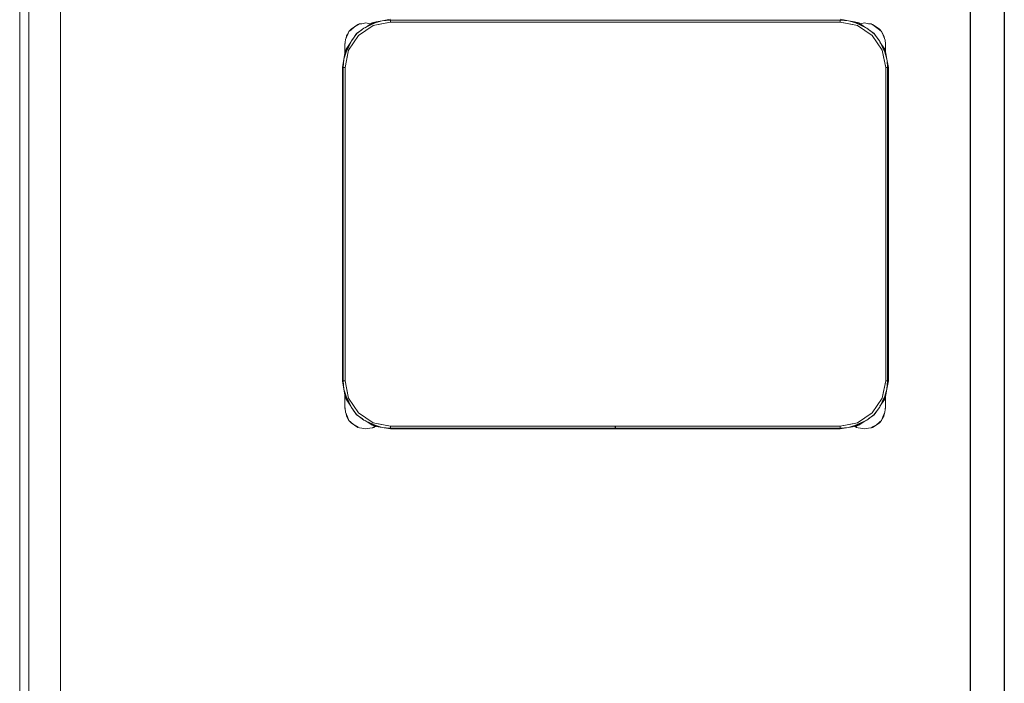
# Model space of a CAD drawing. Header units: millimetres. Extents: x -261 to 187, y -214 to 106.
# Tile 394 of 656: x -192.194 to -191.112, y -74.01 to -73.281. Entities that reach past the tile are written whole.
import ezdxf

# ---------------------------------------------------------------- set-up
doc = ezdxf.new("R2010")
doc.units = ezdxf.units.MM
doc.header["$LTSCALE"] = 0.005
doc.header["$MEASUREMENT"] = 0
for name, color, linetype, lineweight in [('AP-Condutos', 4, 'Continuous', 25), ('IFC-Elemento de mobília-Contorno', 9, 'Continuous', 5), ('IFC-Parede padrão-Contorno', 9, 'Continuous', 5), ('IFC-Viga-Contorno', 9, 'Continuous', 5)]:
    doc.layers.add(name, color=color, linetype=linetype, lineweight=lineweight)

msp = doc.modelspace()

# ---------------------------------------------------------------- linework, layer by layer
at = {"layer": 'AP-Condutos'}
for p, q in [((-191.1496, -71.6623), (-191.1496, -77.8437)), ((-191.112, -71.6623), (-191.112, -77.8437))]:
    msp.add_line(p, q, dxfattribs=at)
at = {"layer": 'IFC-Elemento de mobília-Contorno', "lineweight": 5}
for p, q in [((-191.7955, -73.2819), (-191.7863, -73.2802)), ((-191.2923, -73.2802), (-191.2832, -73.2819)), ((-191.8321, -73.2937), (-191.8297, -73.291)), ((-191.8297, -73.291), (-191.826, -73.2885)), ((-191.8297, -73.2917), (-191.8259, -73.2887)), ((-191.826, -73.2885), (-191.8223, -73.286)), ((-191.8259, -73.2887), (-191.8206, -73.2854)), ((-191.8234, -73.2959), (-191.8156, -73.2901)), ((-191.8223, -73.286), (-191.8206, -73.2854)), ((-191.8217, -73.2979), (-191.8055, -73.2871)), ((-191.8206, -73.2854), (-191.8179, -73.2851)), ((-191.8179, -73.2851), (-191.8135, -73.2842)), ((-191.8156, -73.2901), (-191.8022, -73.283)), ((-191.8156, -73.2901), (-191.8032, -73.2843)), ((-191.8144, -73.2895), (-191.8066, -73.2843)), ((-191.8136, -73.2925), (-191.8055, -73.2871)), ((-191.8135, -73.2842), (-191.8091, -73.2851)), ((-191.8091, -73.2851), (-191.808, -73.2852)), ((-191.8066, -73.2843), (-191.8022, -73.283)), ((-191.8055, -73.2871), (-191.7863, -73.2833)), ((-191.8055, -73.2871), (-191.798, -73.2856)), ((-191.8032, -73.2843), (-191.7955, -73.2819)), ((-191.8022, -73.283), (-191.7955, -73.2819)), ((-191.798, -73.2856), (-191.7863, -73.2833)), ((-191.7955, -73.2819), (-191.7863, -73.2811)), ((-191.7863, -73.2811), (-191.2923, -73.2811)), ((-191.7863, -73.2833), (-191.7863, -73.2811)), ((-191.7863, -73.2833), (-191.7863, -73.2822)), ((-191.7863, -73.2833), (-191.2923, -73.2833)), ((-191.2923, -73.2811), (-191.2832, -73.2819)), ((-191.2923, -73.2833), (-191.2923, -73.2811)), ((-191.2923, -73.2833), (-191.2923, -73.2822)), ((-191.2923, -73.2833), (-191.2806, -73.2856)), ((-191.2923, -73.2833), (-191.2732, -73.2871)), ((-191.2832, -73.2819), (-191.2754, -73.2843)), ((-191.2832, -73.2819), (-191.2764, -73.283)), ((-191.2806, -73.2856), (-191.2732, -73.2871)), ((-191.2764, -73.283), (-191.272, -73.2843)), ((-191.2764, -73.283), (-191.2752, -73.2836)), ((-191.2764, -73.283), (-191.263, -73.2901)), ((-191.2754, -73.2843), (-191.263, -73.2901)), ((-191.2732, -73.2871), (-191.257, -73.2979)), ((-191.272, -73.2843), (-191.2643, -73.2895)), ((-191.2707, -73.2852), (-191.2699, -73.2851)), ((-191.2699, -73.2851), (-191.2655, -73.2842)), ((-191.2655, -73.2842), (-191.2611, -73.2851)), ((-191.263, -73.2901), (-191.255, -73.2962)), ((-191.263, -73.2901), (-191.261, -73.2917)), ((-191.2611, -73.2851), (-191.2583, -73.2854)), ((-191.2583, -73.2854), (-191.255, -73.2876)), ((-191.2583, -73.2854), (-191.2567, -73.286)), ((-191.2567, -73.286), (-191.2529, -73.2885)), ((-191.255, -73.2876), (-191.249, -73.2917)), ((-191.2529, -73.2885), (-191.2492, -73.291)), ((-191.2492, -73.291), (-191.2468, -73.2937)), ((-191.8358, -73.3025), (-191.8336, -73.2972)), ((-191.8352, -73.3011), (-191.8347, -73.2984)), ((-191.8347, -73.2984), (-191.833, -73.2959)), ((-191.8336, -73.2972), (-191.8321, -73.2937)), ((-191.8325, -73.3141), (-191.8217, -73.2979)), ((-191.8321, -73.2937), (-191.8297, -73.2917)), ((-191.8294, -73.3039), (-191.8234, -73.2959)), ((-191.8294, -73.3039), (-191.8279, -73.3019)), ((-191.828, -73.302), (-191.8238, -73.2958)), ((-191.8271, -73.306), (-191.8217, -73.2979)), ((-191.8238, -73.2958), (-191.8178, -73.2918)), ((-191.8217, -73.2979), (-191.8136, -73.2925)), ((-191.2611, -73.2916), (-191.2548, -73.2958)), ((-191.257, -73.2979), (-191.2461, -73.3141)), ((-191.257, -73.2979), (-191.2516, -73.306)), ((-191.255, -73.2962), (-191.2492, -73.3039)), ((-191.2548, -73.2958), (-191.2508, -73.3018)), ((-191.249, -73.2917), (-191.2468, -73.2937)), ((-191.2468, -73.2937), (-191.245, -73.2976)), ((-191.2468, -73.2937), (-191.2442, -73.2984)), ((-191.245, -73.2976), (-191.243, -73.3031)), ((-191.2442, -73.2984), (-191.2437, -73.3011)), ((-191.8366, -73.3174), (-191.8294, -73.3039)), ((-191.8365, -73.3084), (-191.8358, -73.3025)), ((-191.8365, -73.3072), (-191.8362, -73.3059)), ((-191.8365, -73.3072), (-191.8363, -73.3067)), ((-191.8365, -73.3072), (-191.8363, -73.3067)), ((-191.8365, -73.3122), (-191.8365, -73.3072)), ((-191.8365, -73.3096), (-191.8365, -73.3084)), ((-191.8365, -73.3109), (-191.8365, -73.3096)), ((-191.8365, -73.3122), (-191.8365, -73.3109)), ((-191.8365, -73.3169), (-191.8365, -73.3122)), ((-191.8353, -73.3163), (-191.8294, -73.3039)), ((-191.8353, -73.313), (-191.8301, -73.3052)), ((-191.8325, -73.3141), (-191.8271, -73.306)), ((-191.2516, -73.306), (-191.2461, -73.3141)), ((-191.2492, -73.3039), (-191.2434, -73.3163)), ((-191.2492, -73.3039), (-191.2421, -73.3174)), ((-191.2486, -73.3052), (-191.2434, -73.313)), ((-191.243, -73.3031), (-191.2425, -73.3072)), ((-191.2425, -73.3122), (-191.2425, -73.3072)), ((-191.2425, -73.3161), (-191.2425, -73.3072)), ((-191.2425, -73.3097), (-191.2425, -73.3085)), ((-191.2425, -73.311), (-191.2425, -73.3097)), ((-191.2425, -73.3122), (-191.2425, -73.311)), ((-191.2425, -73.3161), (-191.2425, -73.3122)), ((-191.8377, -73.3241), (-191.8353, -73.3163)), ((-191.8377, -73.3241), (-191.8366, -73.3174)), ((-191.8366, -73.3174), (-191.8353, -73.313)), ((-191.8366, -73.3174), (-191.8359, -73.3162)), ((-191.8365, -73.3169), (-191.8365, -73.3152)), ((-191.8363, -73.3333), (-191.8325, -73.3141)), ((-191.8363, -73.3333), (-191.834, -73.3216)), ((-191.834, -73.3216), (-191.8325, -73.3141)), ((-191.2461, -73.3141), (-191.2447, -73.3216)), ((-191.2461, -73.3141), (-191.2423, -73.3333)), ((-191.2447, -73.3216), (-191.2423, -73.3333)), ((-191.2434, -73.313), (-191.2421, -73.3174)), ((-191.2434, -73.3163), (-191.241, -73.3241)), ((-191.2425, -73.3161), (-191.2425, -73.3152)), ((-191.2421, -73.3174), (-191.241, -73.3241)), ((-191.8393, -73.3333), (-191.8377, -73.3241)), ((-191.8393, -73.6773), (-191.8393, -73.3333)), ((-191.8384, -73.3333), (-191.8377, -73.3241)), ((-191.8384, -73.6773), (-191.8384, -73.3333)), ((-191.8384, -73.3333), (-191.8363, -73.3333)), ((-191.8374, -73.3333), (-191.8363, -73.3333)), ((-191.8363, -73.6773), (-191.8363, -73.3333)), ((-191.2423, -73.3333), (-191.2413, -73.3333)), ((-191.2423, -73.6773), (-191.2423, -73.3333)), ((-191.2423, -73.3333), (-191.2402, -73.3333)), ((-191.241, -73.3241), (-191.2408, -73.3258)), ((-191.241, -73.3241), (-191.2393, -73.3333)), ((-191.2408, -73.3258), (-191.2402, -73.3333)), ((-191.2402, -73.6773), (-191.2402, -73.3333)), ((-191.2393, -73.6773), (-191.2393, -73.3333)), ((-191.8393, -73.6773), (-191.8377, -73.6864)), ((-191.8384, -73.6773), (-191.8377, -73.6864)), ((-191.8384, -73.6773), (-191.8363, -73.6773)), ((-191.8374, -73.6773), (-191.8363, -73.6773)), ((-191.8363, -73.6773), (-191.8325, -73.6964)), ((-191.8363, -73.6773), (-191.834, -73.6889)), ((-191.2461, -73.6964), (-191.2423, -73.6773)), ((-191.2447, -73.6889), (-191.2423, -73.6773)), ((-191.2423, -73.6773), (-191.2402, -73.6773)), ((-191.2423, -73.6773), (-191.2413, -73.6773)), ((-191.241, -73.6864), (-191.2402, -73.6773)), ((-191.241, -73.6864), (-191.2393, -73.6773)), ((-191.8377, -73.6864), (-191.8353, -73.6942)), ((-191.8377, -73.6864), (-191.8366, -73.6931)), ((-191.834, -73.6889), (-191.8325, -73.6964)), ((-191.2461, -73.6964), (-191.2447, -73.6889)), ((-191.2434, -73.6942), (-191.241, -73.6864)), ((-191.2421, -73.6931), (-191.241, -73.6864)), ((-191.8366, -73.6931), (-191.8353, -73.6975)), ((-191.8366, -73.6931), (-191.8365, -73.6934)), ((-191.8366, -73.6931), (-191.8294, -73.7066)), ((-191.8365, -73.7023), (-191.8365, -73.6936)), ((-191.8365, -73.696), (-191.8365, -73.6936)), ((-191.8365, -73.6992), (-191.8365, -73.696)), ((-191.8365, -73.7072), (-191.8365, -73.7023)), ((-191.8365, -73.7036), (-191.8365, -73.7023)), ((-191.8353, -73.6942), (-191.8294, -73.7066)), ((-191.8353, -73.6975), (-191.8301, -73.7053)), ((-191.8325, -73.6964), (-191.8271, -73.7045)), ((-191.8325, -73.6964), (-191.8217, -73.7126)), ((-191.257, -73.7126), (-191.2461, -73.6964)), ((-191.2516, -73.7045), (-191.2461, -73.6964)), ((-191.2492, -73.7066), (-191.2421, -73.6931)), ((-191.2492, -73.7066), (-191.2434, -73.6942)), ((-191.2486, -73.7053), (-191.2434, -73.6975)), ((-191.2434, -73.6975), (-191.2421, -73.6931)), ((-191.2427, -73.6943), (-191.2421, -73.6931)), ((-191.2425, -73.7072), (-191.2425, -73.6944)), ((-191.2425, -73.7023), (-191.2425, -73.6944)), ((-191.2425, -73.696), (-191.2425, -73.6944)), ((-191.2425, -73.6992), (-191.2425, -73.696)), ((-191.2425, -73.7072), (-191.2425, -73.7023)), ((-191.2425, -73.7036), (-191.2425, -73.7023)), ((-191.8365, -73.7048), (-191.8365, -73.7036)), ((-191.8365, -73.706), (-191.8365, -73.7048)), ((-191.8365, -73.706), (-191.8362, -73.7079)), ((-191.8365, -73.7072), (-191.8361, -73.709)), ((-191.8365, -73.7072), (-191.8362, -73.7079)), ((-191.8365, -73.7072), (-191.8362, -73.7079)), ((-191.8362, -73.7079), (-191.8358, -73.7119)), ((-191.8358, -73.7119), (-191.8336, -73.7168)), ((-191.8353, -73.7129), (-191.8347, -73.716)), ((-191.8294, -73.7066), (-191.8237, -73.7143)), ((-191.8278, -73.7087), (-191.8238, -73.7147)), ((-191.8271, -73.7045), (-191.8217, -73.7126)), ((-191.8217, -73.7126), (-191.8055, -73.7234)), ((-191.8217, -73.7126), (-191.8136, -73.718)), ((-191.2732, -73.7234), (-191.257, -73.7126)), ((-191.257, -73.7126), (-191.2516, -73.7045)), ((-191.2553, -73.7146), (-191.2492, -73.7066)), ((-191.2548, -73.7147), (-191.2507, -73.7085)), ((-191.2507, -73.7086), (-191.2492, -73.7066)), ((-191.2453, -73.7168), (-191.2431, -73.7119)), ((-191.2442, -73.716), (-191.2436, -73.7129)), ((-191.2431, -73.7119), (-191.2425, -73.706)), ((-191.2428, -73.709), (-191.2425, -73.7072)), ((-191.2427, -73.7079), (-191.2425, -73.7072)), ((-191.2427, -73.7079), (-191.2425, -73.7072)), ((-191.2425, -73.7048), (-191.2425, -73.7036)), ((-191.2425, -73.706), (-191.2425, -73.7048)), ((-191.8347, -73.716), (-191.8321, -73.7208)), ((-191.8336, -73.7168), (-191.8321, -73.7208)), ((-191.8321, -73.7208), (-191.8297, -73.7235)), ((-191.8321, -73.7208), (-191.8275, -73.7249)), ((-191.8297, -73.7235), (-191.826, -73.726)), ((-191.8238, -73.7147), (-191.8176, -73.7189)), ((-191.8237, -73.7143), (-191.8156, -73.7204)), ((-191.8177, -73.7188), (-191.8156, -73.7204)), ((-191.8156, -73.7204), (-191.8032, -73.7262)), ((-191.8156, -73.7204), (-191.8022, -73.7275)), ((-191.8144, -73.721), (-191.8066, -73.7262)), ((-191.8136, -73.718), (-191.8055, -73.7234)), ((-191.8055, -73.7234), (-191.7863, -73.7273)), ((-191.8055, -73.7234), (-191.798, -73.7249)), ((-191.2923, -73.7273), (-191.2732, -73.7234)), ((-191.2806, -73.7249), (-191.2732, -73.7234)), ((-191.2764, -73.7275), (-191.263, -73.7204)), ((-191.2754, -73.7262), (-191.263, -73.7204)), ((-191.272, -73.7262), (-191.2643, -73.721)), ((-191.263, -73.7204), (-191.2553, -73.7146)), ((-191.2608, -73.7187), (-191.2548, -73.7147)), ((-191.2529, -73.726), (-191.2492, -73.7235)), ((-191.2525, -73.7257), (-191.2492, -73.7228)), ((-191.2492, -73.7235), (-191.2468, -73.7208)), ((-191.2492, -73.7228), (-191.2468, -73.7208)), ((-191.2468, -73.7208), (-191.2453, -73.7168)), ((-191.2462, -73.719), (-191.2442, -73.716)), ((-191.8275, -73.7249), (-191.8219, -73.7277)), ((-191.826, -73.726), (-191.8223, -73.7285)), ((-191.8223, -73.7285), (-191.8206, -73.7291)), ((-191.8206, -73.7291), (-191.8179, -73.7294)), ((-191.8179, -73.7294), (-191.8135, -73.7302)), ((-191.8135, -73.7302), (-191.8091, -73.7294)), ((-191.8091, -73.7294), (-191.8063, -73.7291)), ((-191.8066, -73.7262), (-191.8022, -73.7275)), ((-191.8063, -73.7291), (-191.8041, -73.7276)), ((-191.8063, -73.7291), (-191.8046, -73.7285)), ((-191.8046, -73.7285), (-191.8029, -73.7273)), ((-191.8041, -73.7276), (-191.8033, -73.7272)), ((-191.8034, -73.7268), (-191.8022, -73.7275)), ((-191.8032, -73.7262), (-191.7955, -73.7286)), ((-191.8022, -73.7275), (-191.7955, -73.7286)), ((-191.798, -73.7249), (-191.7863, -73.7273)), ((-191.7955, -73.7286), (-191.7863, -73.7294)), ((-191.7955, -73.7286), (-191.7863, -73.7302)), ((-191.7863, -73.7294), (-191.7863, -73.7273)), ((-191.7863, -73.7283), (-191.7863, -73.7273)), ((-191.7863, -73.7273), (-191.2923, -73.7273)), ((-191.7863, -73.7294), (-191.5394, -73.7294)), ((-191.7863, -73.7302), (-191.5394, -73.7302)), ((-191.5394, -73.7284), (-191.5394, -73.7273)), ((-191.5394, -73.7294), (-191.5394, -73.7284)), ((-191.5394, -73.73), (-191.5394, -73.7294)), ((-191.5394, -73.7302), (-191.5394, -73.73)), ((-191.5393, -73.7284), (-191.5393, -73.7273)), ((-191.5393, -73.7294), (-191.5393, -73.7284)), ((-191.5393, -73.7294), (-191.2923, -73.7294)), ((-191.5393, -73.73), (-191.5393, -73.7294)), ((-191.5393, -73.7302), (-191.5393, -73.73)), ((-191.5393, -73.7302), (-191.2923, -73.7302)), ((-191.2923, -73.7273), (-191.2806, -73.7249)), ((-191.2923, -73.7283), (-191.2923, -73.7273)), ((-191.2923, -73.7294), (-191.2923, -73.7273)), ((-191.2923, -73.7294), (-191.2832, -73.7286)), ((-191.2923, -73.7302), (-191.2832, -73.7286)), ((-191.2832, -73.7286), (-191.2754, -73.7262)), ((-191.2832, -73.7286), (-191.2764, -73.7275)), ((-191.2764, -73.7275), (-191.272, -73.7262)), ((-191.276, -73.7274), (-191.2743, -73.7285)), ((-191.2751, -73.7271), (-191.2739, -73.7277)), ((-191.2743, -73.7285), (-191.2726, -73.7291)), ((-191.2726, -73.7291), (-191.2699, -73.7294)), ((-191.2699, -73.7294), (-191.2655, -73.7302)), ((-191.2655, -73.7302), (-191.2611, -73.7294)), ((-191.2611, -73.7294), (-191.2583, -73.7291)), ((-191.2583, -73.7291), (-191.2561, -73.7276)), ((-191.2583, -73.7291), (-191.2567, -73.7285)), ((-191.2567, -73.7285), (-191.2529, -73.726)), ((-191.2561, -73.7276), (-191.2525, -73.7257))]:
    msp.add_line(p, q, dxfattribs=at)
at = {"layer": 'IFC-Parede padrão-Contorno', "lineweight": 5}
for p, q in [((-192.1839, -76.7267), (-192.1839, -68.8782)), ((-192.1939, -74.4722), (-192.1939, -72.9548))]:
    msp.add_line(p, q, dxfattribs=at)
at = {"layer": 'IFC-Viga-Contorno', "lineweight": 5}
msp.add_line((-192.1489, -75.2783), (-192.1489, -72.2097), dxfattribs=at)

doc.saveas('drawing.dxf')
